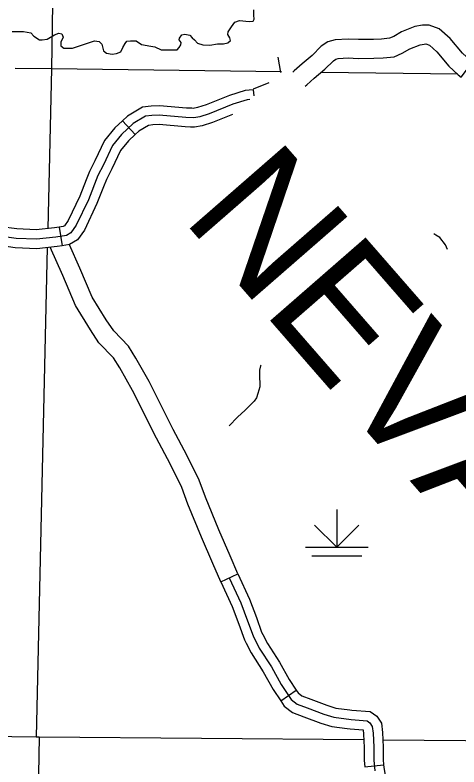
# Model space of a CAD drawing. Extents: x 8749 to 11879, y 13275 to 15339.
# Drawn here: x 9993 to 10063.9, y 13974.8 to 14094.8 of the extents above; entities that cross this region are included whole.
import ezdxf

# ---------------------------------------------------------------- set-up
doc = ezdxf.new("R2010")
doc.units = 0
for name, color, linetype in [('Level 32', 7, 'Continuous'), ('Level 35', 7, 'Continuous'), ('Level 4', 7, 'Continuous'), ('Level 44', 7, 'Continuous'), ('Level 45', 7, 'Continuous'), ('Level 46', 7, 'Continuous'), ('Level 5', 7, 'Continuous'), ('R_Draft', 7, 'Continuous')]:
    doc.layers.add(name, color=color, linetype=linetype)

msp = doc.modelspace()

# ---------------------------------------------------------------- linework, layer by layer
at = {"layer": 'Level 32'}
for points in [[(10030.51, 14081.32), (10030.07, 14081.28), (10027.8, 14080.55), (10024.04, 14079.05), (10022.54, 14078.57), (10021.59, 14078.39), (10020.31, 14078.46), (10016.06, 14078.83), (10014.89, 14078.76), (10013.83, 14078.65), (10011.9, 14077.47), (10010.03, 14075.75), (10008.57, 14074), (10007.14, 14070.89), (10006.27, 14069.18), (10004.73, 14065.3), (10002.79, 14061.24), (10001.95, 14060.03), (10001.22, 14059.59), (9999.54, 14059.34), (9996.43, 14059.01), (9993.18, 14059.15), (9990.65, 14059.52), (9988.7, 14059.66)], [(10027.22, 14004.98), (10029.09, 14000.99), (10030.15, 13998.09), (10031.02, 13995.68), (10032.01, 13993.74), (10033.95, 13990.74), (10035.52, 13987.92), (10037.13, 13985.54), (10038.08, 13984.81), (10039.69, 13984.19), (10042.32, 13983.2), (10043.93, 13982.7)], [(10043.93, 13982.7), (10046.67, 13982.34), (10049.23, 13982.15), (10049.7, 13981.82), (10050.07, 13981.24), (10050.18, 13980.14), (10050.29, 13977.91), (10050.29, 13975.86), (10050.47, 13974.16)]]:
    msp.add_lwpolyline(points, dxfattribs=at)
at = {"layer": 'Level 35'}
for points in [[(10027.44, 14090.75), (10027.31, 14091.19), (10027, 14091.71), (10027.05, 14092.1), (10027.61, 14092.93), (10028.13, 14093.67), (10028.87, 14093.93), (10030.39, 14093.75), (10031.04, 14093.84), (10031.21, 14094.15), (10031.17, 14094.8), (10031.13, 14095.62)], [(9992.55, 14092.19), (9994.35, 14092.19), (9995.52, 14091.97), (9996.04, 14091.41), (9996.91, 14090.84), (9997.35, 14090.84), (9998.17, 14090.97), (9999.3, 14091.62), (10000.04, 14091.93), (10000.52, 14091.8), (10000.73, 14091.28), (10000.34, 14090.45), (10000.34, 14089.88), (10000.82, 14089.54), (10002.21, 14089.49), (10004.3, 14090.19), (10005.73, 14090.67), (10006.47, 14090.58), (10006.9, 14090.15), (10007.16, 14089.1), (10007.64, 14088.71), (10008.51, 14088.54), (10009.25, 14088.67), (10009.9, 14088.93), (10010.25, 14089.62), (10010.59, 14090.28), (10010.85, 14090.62), (10011.46, 14090.71), (10012.37, 14090.67), (10013.24, 14090.1), (10014.68, 14089.84), (10015.37, 14089.75), (10016.37, 14089.23), (10017.76, 14089.23), (10018.93, 14089.23), (10019.24, 14089.62), (10019.5, 14090.06), (10019.54, 14090.41), (10019.24, 14090.84), (10019.28, 14091.1), (10019.63, 14091.62), (10020.15, 14091.75), (10020.93, 14091.58), (10021.32, 14091.19), (10021.67, 14090.84), (10022.15, 14090.32), (10023.01, 14090.06), (10024.14, 14089.97), (10025.36, 14090.19), (10026.32, 14090.23), (10027.01, 14090.36), (10027.44, 14090.75)], [(10035.46, 14085.64), (10035.04, 14088.07)], [(10060.86, 14059.27), (10060.23, 14059.68), (10059.89, 14059.9)], [(10062.08, 14057.39), (10061.73, 14058.1), (10060.86, 14059.27)], [(10032.28, 14038.93), (10032.21, 14038.79), (10032.05, 14038.12), (10032.05, 14037.53)], [(10032.05, 14037.53), (10032.13, 14035.45), (10031.81, 14034.4), (10031.56, 14033.71), (10031.19, 14033.17), (10029.77, 14031.75), (10028.54, 14030.6), (10027.19, 14029.2)]]:
    msp.add_lwpolyline(points, dxfattribs=at)
at = {"layer": 'Level 4'}
for points in [[(10048.73, 13979.08), (9996.87, 13979.54), (9996.42, 13979.55), (9965.13, 13979.95)], [(10084.76, 13978.76), (10051.73, 13979.06)]]:
    msp.add_lwpolyline(points, dxfattribs=at)
at = {"layer": 'Level 44'}
for p, q in [((10044.39, 14015.86), (10044.39, 14009.86)), ((10044.39, 14009.86), (10040.86, 14013.39)), ((10044.39, 14009.86), (10047.93, 14013.39)), ((10039.39, 14009.86), (10049.39, 14009.86)), ((10040.39, 14008.49), (10048.39, 14008.49))]:
    msp.add_line(p, q, dxfattribs=at)
at = {"layer": 'Level 45'}
for p, q in [((10031.06, 14082.88), (10031.15, 14081.88)), ((10010.17, 14077.92), (10012.21, 14075.72)), ((10000.08, 14060.94), (10000.54, 14057.97)), ((10025.86, 14004.34), (10028.58, 14005.61)), ((10035.45, 13985.35), (10037.93, 13987.03)), ((10048.9, 13974.77), (10051.88, 13975.09))]:
    msp.add_line(p, q, dxfattribs=at)
for points in [[(10031.06, 14082.88), (10029.76, 14082.76), (10027.29, 14081.96), (10023.53, 14080.46), (10022.17, 14080.03), (10021.49, 14079.9), (10021.23, 14079.91)], [(10021.23, 14079.91), (10020.41, 14079.96), (10016.08, 14080.33), (10014.77, 14080.25), (10013.35, 14080.1), (10010.99, 14078.68), (10010.17, 14077.92)], [(10027.75, 14078.91), (10024.54, 14077.63), (10022.91, 14077.12), (10021.69, 14076.88), (10021.06, 14076.92)], [(10010.17, 14077.92), (10008.94, 14076.79), (10007.29, 14074.8), (10005.79, 14071.54), (10004.9, 14069.8), (10004.37, 14068.47)], [(10021.06, 14076.92), (10020.2, 14076.97), (10016.05, 14077.32), (10015.02, 14077.26), (10014.32, 14077.19), (10012.8, 14076.27), (10012.21, 14075.72)], [(10012.21, 14075.72), (10011.12, 14074.72), (10009.85, 14073.19), (10008.49, 14070.23), (10007.64, 14068.56), (10007.16, 14067.36)], [(10004.37, 14068.47), (10003.36, 14065.9), (10001.49, 14062), (10000.91, 14061.15), (10000.7, 14061.03), (10000.08, 14060.94)], [(10007.16, 14067.36), (10006.11, 14064.7), (10004.1, 14060.48), (10003, 14058.91), (10001.74, 14058.15), (10000.54, 14057.97)], [(10000.08, 14060.94), (9999.35, 14060.82), (9996.39, 14060.51), (9993.32, 14060.65), (9990.82, 14061.01), (9989.92, 14061.08)], [(10000.54, 14057.97), (9999.73, 14057.85), (9996.48, 14057.5), (9993.04, 14057.66), (9990.49, 14058.03), (9989.7, 14058.09)], [(10028.58, 14005.61), (10030.47, 14001.56), (10031.56, 13998.61), (10032.4, 13996.28), (10032.59, 13995.91)], [(10025.86, 14004.34), (10027.7, 14000.41), (10028.74, 13997.58), (10029.65, 13995.08), (10029.92, 13994.55)], [(10032.59, 13995.91), (10033.31, 13994.49), (10035.24, 13991.51), (10036.8, 13988.71), (10037.93, 13987.03)], [(10029.92, 13994.55), (10030.71, 13992.99), (10032.66, 13989.96), (10034.24, 13987.13), (10035.45, 13985.35)], [(10037.93, 13987.03), (10038.24, 13986.58), (10038.83, 13986.13), (10040.23, 13985.59), (10042.81, 13984.62), (10044.25, 13984.17), (10046.47, 13983.88)], [(10035.45, 13985.35), (10036.02, 13984.5), (10037.34, 13983.49), (10039.16, 13982.78), (10041.84, 13981.78), (10043.6, 13981.23), (10046.07, 13980.9)], [(10046.47, 13983.88), (10046.82, 13983.83), (10049.74, 13983.62), (10050.81, 13982.88), (10051.53, 13981.74), (10051.67, 13980.25), (10051.79, 13977.94), (10051.79, 13975.94), (10051.88, 13975.09)], [(10046.07, 13980.9), (10046.51, 13980.84), (10048.62, 13980.69), (10048.68, 13980.03), (10048.79, 13977.87), (10048.79, 13975.78), (10048.9, 13974.77)], [(10051.88, 13975.09), (10051.96, 13974.38), (10052.63, 13970.63), (10053.08, 13968.79), (10053.94, 13966.58), (10054.34, 13965.11)]]:
    msp.add_lwpolyline(points, dxfattribs=at)
at = {"layer": 'Level 46'}
for points in [[(10066.09, 14087.28), (10065.74, 14087.55), (10064.48, 14088.73), (10062.52, 14091.06), (10060.75, 14092.58), (10059.14, 14093.2), (10058.06, 14093.17), (10056.86, 14092.95), (10054.73, 14092.1), (10053.49, 14091.38), (10052.79, 14091.09), (10051.56, 14090.95), (10050.24, 14090.9), (10047.87, 14090.88), (10046.23, 14090.96), (10044.14, 14090.87), (10042.95, 14090.52), (10041.92, 14089.83), (10040.47, 14088.35), (10038.85, 14087.02), (10037.6, 14085.88), (10037.4, 14085.69)], [(10039.37, 14083.43), (10039.63, 14083.67), (10040.81, 14084.75), (10042.49, 14086.14), (10043.85, 14087.51), (10044.24, 14087.77), (10044.63, 14087.89), (10046.22, 14087.96), (10047.8, 14087.88), (10050.31, 14087.9), (10051.78, 14087.96), (10053.56, 14088.15), (10054.83, 14088.69), (10056.05, 14089.4), (10057.69, 14090.05), (10058.37, 14090.17), (10058.62, 14090.18), (10059.18, 14089.97), (10060.38, 14088.94), (10062.3, 14086.66), (10063.8, 14085.25), (10064.27, 14084.89), (10066.09, 14087.28)], [(10033.53, 14083.96), (10031.05, 14082.95)], [(10025.86, 14004.34), (10024.61, 14007.26), (10022.8, 14011.45), (10020.62, 14016.73), (10019.65, 14019.38), (10017.78, 14023.15), (10015.59, 14027.26), (10011.77, 14034.87), (10009.75, 14038.5), (10008.75, 14040.07), (10006.43, 14042.5), (10005.08, 14044.53), (10002.66, 14048.41), (10000.64, 14053.21), (9998.62, 14057.73)], [(10028.58, 14005.61), (10027.36, 14008.45), (10025.56, 14012.62), (10023.42, 14017.82), (10022.41, 14020.57), (10020.45, 14024.52), (10018.25, 14028.64), (10014.42, 14036.28), (10012.33, 14040.03), (10011.13, 14041.93), (10008.78, 14044.39), (10007.6, 14046.15), (10005.34, 14049.79), (10003.39, 14054.41), (10001.72, 14058.14)]]:
    msp.add_lwpolyline(points, dxfattribs=at)
at = {"layer": 'Level 5'}
for points in [[(10000, 14162.5), (9998.83, 14086.22)], [(9998.83, 14086.22), (9993.03, 14086.28)], [(9998.83, 14086.22), (9998.25, 14060.71)], [(10035.56, 14085.72), (9998.83, 14086.22)], [(10037.4, 14085.7), (10037.39, 14085.7)], [(10063.7, 14085.34), (10041.89, 14085.64)], [(9998.18, 14057.68), (9996.42, 13979.55)], [(9996.87, 13979.54), (9994.93, 13869.59)]]:
    msp.add_lwpolyline(points, dxfattribs=at)

# ---------------------------------------------------------------- texts
at = {"layer": 'R_Draft'}
msp.add_text('NEVADA COUNTY', height=20.2145, rotation=311.0766, dxfattribs=at).set_placement((10019.47, 14062.4))

doc.saveas('drawing.dxf')
